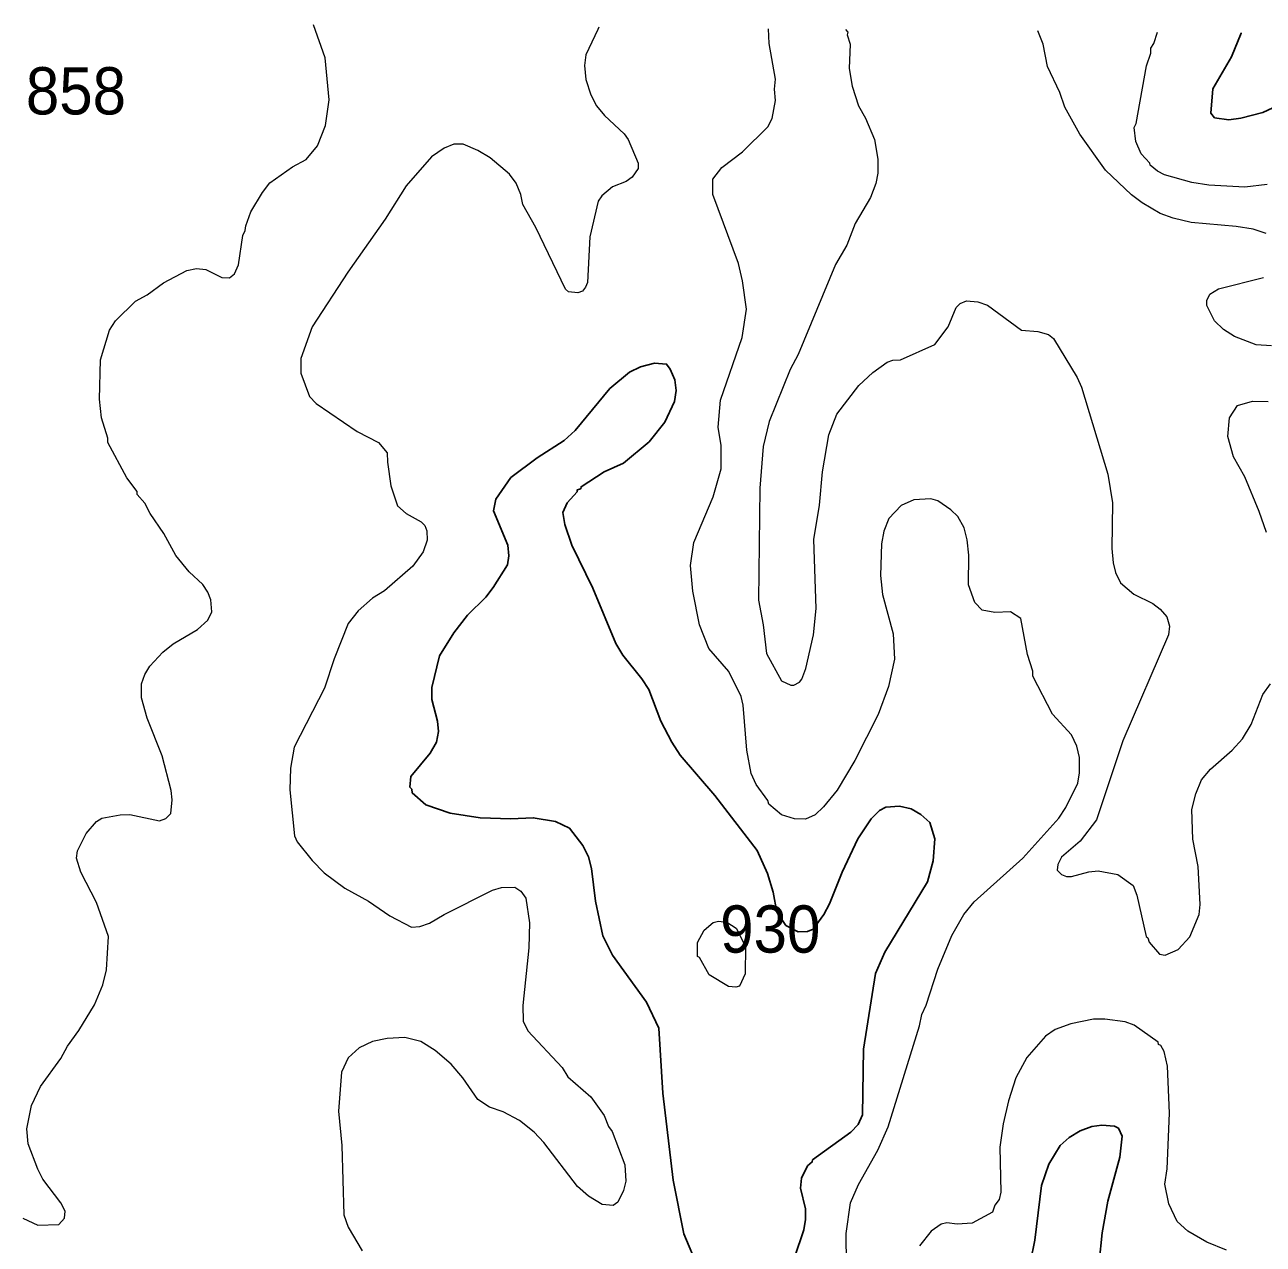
# Model space of a CAD drawing. Extents: x 598.3 to 623.2, y 6902.2 to 6930.1.
# Drawn here: x 602.863 to 604.96, y 6927.975 to 6930.04 of the extents above; entities that cross this region are included whole.
import ezdxf
from ezdxf.enums import TextEntityAlignment as Align

# ---------------------------------------------------------------- set-up
doc = ezdxf.new("R2010")
doc.units = 0
doc.header["$LTSCALE"] = 0.032
doc.layers.add('1', color=7, linetype='Continuous', lineweight=25)
doc.layers.add('2', color=7, linetype='Continuous', lineweight=13)
doc.layers.add('21', color=7, linetype='Continuous')

msp = doc.modelspace()

# ---------------------------------------------------------------- linework, layer by layer
at = {"layer": '1'}
for points in [[(604.9222, 6929.8815), (604.9017, 6929.8791), (604.8776, 6929.8822), (604.871, 6929.8904), (604.8749, 6929.9313), (604.9062, 6929.9853), (604.9228, 6930.0256), (604.9231, 6930.0263)], [(604.9763, 6929.899), (604.9594, 6929.8915), (604.9222, 6929.8815)], [(604.1663, 6927.9525), (604.1821, 6927.9997), (604.1852, 6928.0169), (604.1852, 6928.035), (604.1764, 6928.0703), (604.1784, 6928.0871), (604.1884, 6928.1076), (604.1965, 6928.1144), (604.1969, 6928.1178), (604.2616, 6928.1649), (604.274, 6928.178), (604.2814, 6928.1942), (604.2831, 6928.3051), (604.3035, 6928.4336), (604.3192, 6928.4696), (604.3915, 6928.5885), (604.4013, 6928.6243), (604.4037, 6928.6615), (604.3955, 6928.6892), (604.3803, 6928.7028), (604.364, 6928.7122), (604.3442, 6928.7166), (604.3212, 6928.7149), (604.3105, 6928.7096), (604.2961, 6928.6955), (604.2734, 6928.6615), (604.2469, 6928.6052), (604.2257, 6928.5514), (604.2159, 6928.5334), (604.198, 6928.5085), (604.1882, 6928.5047), (604.1724, 6928.5038), (604.1515, 6928.515), (604.1366, 6928.5373), (604.1302, 6928.5712), (604.1208, 6928.6029), (604.1031, 6928.6415), (604.0312, 6928.7347), (603.973, 6928.803), (603.9585, 6928.8252), (603.9399, 6928.8607), (603.9196, 6928.9144), (603.908, 6928.9325), (603.8756, 6928.9723), (603.8638, 6928.9923), (603.8249, 6929.086), (603.7893, 6929.1589), (603.7773, 6929.1939), (603.7742, 6929.2139), (603.7815, 6929.2301), (603.7981, 6929.2492), (603.7985, 6929.2523), (603.8044, 6929.2541), (603.805, 6929.2575), (603.8438, 6929.2829), (603.8766, 6929.2975), (603.92, 6929.3337), (603.9468, 6929.3668), (603.963, 6929.4017), (603.9658, 6929.4205), (603.9635, 6929.4384), (603.956, 6929.4568), (603.9498, 6929.4654), (603.9292, 6929.467), (603.9058, 6929.4607), (603.8869, 6929.4514), (603.8539, 6929.4239), (603.7948, 6929.3526), (603.7762, 6929.3357), (603.7307, 6929.3067), (603.6863, 6929.2732), (603.6608, 6929.2366)], [(603.6608, 6929.2366), (603.6567, 6929.2167), (603.6809, 6929.1586), (603.6825, 6929.1408), (603.6802, 6929.1253), (603.6562, 6929.0868), (603.6435, 6929.0709), (603.6129, 6929.0404), (603.5898, 6929.0102), (603.5654, 6928.9711), (603.5523, 6928.9176), (603.5523, 6928.8976), (603.5619, 6928.8607), (603.5635, 6928.8432), (603.5603, 6928.8249), (603.5494, 6928.8066), (603.5169, 6928.7671), (603.5149, 6928.749), (603.5182, 6928.7454), (603.5191, 6928.7391), (603.542, 6928.7189), (603.5836, 6928.7047), (603.6341, 6928.6972), (603.686, 6928.6956), (603.7241, 6928.6971), (603.7614, 6928.6906), (603.7853, 6928.6793), (603.8082, 6928.65), (603.8176, 6928.6311), (603.8227, 6928.6111), (603.8294, 6928.5557), (603.842, 6928.4974), (603.8584, 6928.4646), (603.9156, 6928.385), (603.9367, 6928.341), (603.9432, 6928.2309), (603.9611, 6928.0833), (603.9789, 6927.9926), (604.003, 6927.9349)], [(604.6824, 6927.945), (604.6871, 6927.9945), (604.6968, 6928.0479), (604.717, 6928.1224), (604.721, 6928.1583), (604.7147, 6928.1715), (604.7081, 6928.175), (604.6868, 6928.1766), (604.6696, 6928.1743), (604.6502, 6928.1671), (604.6315, 6928.1558), (604.6161, 6928.1424), (604.5971, 6928.1109), (604.5843, 6928.0746), (604.573, 6927.9819), (604.5657, 6927.9457)]]:
    msp.add_lwpolyline(points, dxfattribs=at)
at = {"layer": '2'}
for points in [[(602.9581, 6928.6049), (602.9508, 6928.629), (602.9523, 6928.6409), (602.9669, 6928.6707), (602.9843, 6928.6911), (602.9937, 6928.6962), (603.0247, 6928.7021), (603.0409, 6928.7028), (603.091, 6928.6917), (603.1021, 6928.6957), (603.1101, 6928.7046), (603.1126, 6928.7274), (603.1109, 6928.7431), (603.0957, 6928.8022), (603.0701, 6928.8658), (603.0607, 6928.9004), (603.0609, 6928.9241), (603.0663, 6928.9395), (603.075, 6928.9537), (603.0967, 6928.9773), (603.1141, 6928.9917), (603.1556, 6929.0161), (603.1729, 6929.0318), (603.1799, 6929.0459), (603.1783, 6929.0661), (603.1733, 6929.0792), (603.1644, 6929.0922), (603.1412, 6929.1138), (603.1187, 6929.1411), (603.0988, 6929.1782), (603.0756, 6929.2121), (603.0665, 6929.2298), (603.0534, 6929.2444), (603.0533, 6929.2496), (603.0361, 6929.2728), (603.0035, 6929.3328), (603.0035, 6929.3397), (602.9928, 6929.3742), (602.9897, 6929.4061), (602.9912, 6929.4726), (603.0065, 6929.5226), (603.0167, 6929.5386), (603.0506, 6929.5716), (603.0701, 6929.5824), (603.0979, 6929.6028), (603.1372, 6929.6238), (603.1537, 6929.6272), (603.1699, 6929.6257), (603.1969, 6929.6117), (603.2096, 6929.6111), (603.2183, 6929.618), (603.2252, 6929.6332), (603.2324, 6929.6829), (603.2365, 6929.6913), (603.2374, 6929.6996), (603.246, 6929.7231), (603.2655, 6929.7558), (603.278, 6929.7722), (603.3161, 6929.7992), (603.3398, 6929.8117), (603.3586, 6929.8351), (603.3725, 6929.8693), (603.3782, 6929.9129), (603.3718, 6929.984), (603.3517, 6930.0398)], [(603.8348, 6930.0357), (603.8331, 6930.032), (603.8128, 6929.9891), (603.8105, 6929.9711), (603.8133, 6929.9474), (603.8217, 6929.9214), (603.8312, 6929.9025), (603.8448, 6929.886), (603.878, 6929.8552), (603.8848, 6929.8453), (603.9016, 6929.8054), (603.9019, 6929.7967), (603.8915, 6929.782), (603.8812, 6929.7744), (603.8583, 6929.7656), (603.8399, 6929.7499), (603.8339, 6929.7411), (603.82, 6929.6806), (603.8161, 6929.6033), (603.8123, 6929.5954), (603.8076, 6929.5888), (603.7996, 6929.586), (603.7836, 6929.5874), (603.7788, 6929.5919), (603.7285, 6929.6964), (603.7065, 6929.7357), (603.7029, 6929.7522), (603.6949, 6929.7716), (603.6837, 6929.7871), (603.6509, 6929.8145), (603.6302, 6929.8271), (603.6056, 6929.8377), (603.5894, 6929.8377), (603.5731, 6929.8311), (603.5517, 6929.816), (603.509, 6929.7669), (603.4735, 6929.7104), (603.4103, 6929.6209), (603.3495, 6929.5282), (603.3305, 6929.4746), (603.3305, 6929.4499), (603.3452, 6929.4105), (603.3567, 6929.3988), (603.4259, 6929.3512), (603.462, 6929.3327), (603.4769, 6929.3153), (603.477, 6929.2992), (603.4826, 6929.2592), (603.494, 6929.2251), (603.5089, 6929.2123), (603.5344, 6929.1982), (603.5407, 6929.1919), (603.5441, 6929.1829), (603.5442, 6929.167), (603.5376, 6929.1473), (603.52, 6929.1231), (603.472, 6929.0813), (603.4518, 6929.0687), (603.4277, 6929.0478), (603.4106, 6929.0258), (603.3871, 6928.9662), (603.3706, 6928.9168), (603.319, 6928.8168), (603.313, 6928.781), (603.3118, 6928.7447), (603.32, 6928.6667), (603.3241, 6928.6564), (603.3494, 6928.6248), (603.3699, 6928.6039), (603.4049, 6928.5781), (603.4451, 6928.5558), (603.4809, 6928.531), (603.5177, 6928.5119), (603.5319, 6928.5132), (603.5485, 6928.5188), (603.5731, 6928.5335), (603.6551, 6928.5744), (603.6704, 6928.5789), (603.693, 6928.5798), (603.703, 6928.5731), (603.7116, 6928.561), (603.7174, 6928.5191), (603.7165, 6928.4768), (603.7061, 6928.3791), (603.7067, 6928.3529), (603.7148, 6928.3364), (603.7728, 6928.2743), (603.7828, 6928.2587), (603.8214, 6928.2248), (603.8443, 6928.193), (603.8515, 6928.1747), (603.8575, 6928.1659), (603.8792, 6928.1095), (603.8808, 6928.0819), (603.8768, 6928.0659), (603.8672, 6928.0466), (603.8595, 6928.0407), (603.8407, 6928.0423), (603.8174, 6928.0563), (603.7987, 6928.0727)], [(604.3077, 6928.1344), (604.3248, 6928.1736), (604.378, 6928.3448), (604.382, 6928.3639), (604.3892, 6928.3798), (604.409, 6928.4407), (604.4328, 6928.4978), (604.4528, 6928.5331), (604.4706, 6928.5551), (604.5529, 6928.6285), (604.6138, 6928.6967), (604.6258, 6928.7144), (604.6459, 6928.7557), (604.649, 6928.773), (604.649, 6928.7992), (604.6443, 6928.8184), (604.6356, 6928.8375), (604.6034, 6928.8725), (604.5698, 6928.9371), (604.5696, 6928.9454), (604.5609, 6928.9738), (604.5494, 6929.0347), (604.5319, 6929.0459), (604.5053, 6929.0445), (604.4838, 6929.0486), (604.4714, 6929.0615), (604.4611, 6929.0916), (604.4613, 6929.142), (604.4589, 6929.1678), (604.4536, 6929.1883), (604.4426, 6929.2071), (604.431, 6929.2187), (604.4091, 6929.2336), (604.3973, 6929.2371), (604.3685, 6929.2355), (604.3471, 6929.2257), (604.3261, 6929.2041), (604.3173, 6929.1823), (604.3135, 6929.1607), (604.3119, 6929.1071), (604.3153, 6929.0754), (604.3333, 6929.0083), (604.3358, 6928.9659), (604.3254, 6928.9196), (604.3081, 6928.8719), (604.2685, 6928.7941), (604.2385, 6928.7439), (604.2155, 6928.7155), (604.2012, 6928.7019), (604.185, 6928.6947), (604.1663, 6928.6952), (604.1442, 6928.7024), (604.1228, 6928.7202), (604.1211, 6928.7265), (604.1012, 6928.7536), (604.0928, 6928.7719), (604.0855, 6928.8115), (604.0793, 6928.888), (604.076, 6928.9025), (604.0549, 6928.9449), (604.0211, 6928.9838), (604.0057, 6929.0237), (603.9942, 6929.0807), (603.9901, 6929.1242), (603.9958, 6929.1634), (604.0285, 6929.2405), (604.0419, 6929.2881), (604.0419, 6929.3272), (604.0371, 6929.3584), (604.0411, 6929.4044), (604.0776, 6929.5102), (604.0848, 6929.558), (604.0784, 6929.6065), (604.0713, 6929.6357), (604.0283, 6929.7522), (604.0282, 6929.7783), (604.0435, 6929.7981), (604.0784, 6929.8248), (604.1209, 6929.8672), (604.1285, 6929.881), (604.1342, 6929.9114), (604.1326, 6929.9307), (604.1342, 6929.9476), (604.1236, 6930.0079), (604.1222, 6930.0332)], [(604.2528, 6930.032), (604.2567, 6930.0271), (604.2557, 6930.0228), (604.2605, 6930.0069), (604.2589, 6929.9655), (604.2637, 6929.9357), (604.2749, 6929.9023), (604.2867, 6929.8817), (604.3017, 6929.8456), (604.3075, 6929.8124), (604.3075, 6929.7886), (604.304, 6929.7713), (604.2951, 6929.7474), (604.2689, 6929.7031), (604.2548, 6929.6669), (604.236, 6929.634), (604.1726, 6929.4816), (604.1592, 6929.4563), (604.1233, 6929.3683), (604.1131, 6929.326), (604.1076, 6929.255), (604.1051, 6929.0658), (604.1133, 6929.0237), (604.119, 6928.9751), (604.1446, 6928.929), (604.16, 6928.9218), (604.1654, 6928.9216), (604.175, 6928.9266), (604.1789, 6928.9316), (604.1853, 6928.95), (604.1983, 6929.0067), (604.203, 6929.0512), (604.1991, 6929.1683), (604.2087, 6929.2264), (604.2135, 6929.283), (604.2247, 6929.3455), (604.2381, 6929.3806), (604.2751, 6929.4289), (604.299, 6929.4511), (604.3234, 6929.4685), (604.3326, 6929.4718), (604.3458, 6929.4727), (604.4037, 6929.4986), (604.4267, 6929.5284), (604.4399, 6929.5612), (604.4466, 6929.5679), (604.4575, 6929.5722), (604.4769, 6929.5706), (604.4931, 6929.5648), (604.5507, 6929.523), (604.5786, 6929.5204), (604.5964, 6929.5155), (604.6048, 6929.5085), (604.6447, 6929.4425), (604.6522, 6929.426), (604.6968, 6929.2787), (604.7049, 6929.2304), (604.7034, 6929.1528), (604.7058, 6929.1289), (604.71, 6929.1127), (604.7184, 6929.0948), (604.7408, 6929.0759), (604.7731, 6929.0597), (604.7857, 6929.0503), (604.797, 6929.0374), (604.8012, 6929.0216), (604.7996, 6929.0067), (604.7223, 6928.8276), (604.6774, 6928.6934), (604.65, 6928.6577), (604.6185, 6928.6302), (604.612, 6928.6181), (604.6111, 6928.6082), (604.6184, 6928.6009), (604.6266, 6928.5976), (604.6353, 6928.5977), (604.6647, 6928.6058), (604.6806, 6928.6073), (604.7136, 6928.6009), (604.7395, 6928.5824), (604.7462, 6928.5663), (604.7616, 6928.4959), (604.7647, 6928.494), (604.7666, 6928.4866), (604.7845, 6928.4664), (604.7941, 6928.4648), (604.8161, 6928.4743), (604.8355, 6928.4954), (604.8513, 6928.5331), (604.853, 6928.5504), (604.8498, 6928.6149), (604.8408, 6928.6609), (604.8393, 6928.7114), (604.8457, 6928.7376), (604.8552, 6928.7614), (604.8708, 6928.7797), (604.9075, 6928.8114), (604.9251, 6928.8308), (604.9394, 6928.8553), (604.959, 6928.9058)], [(604.965, 6929.6862), (604.9429, 6929.6936), (604.9141, 6929.6985), (604.8377, 6929.7049), (604.8073, 6929.7124), (604.7857, 6929.7205), (604.7552, 6929.7383), (604.7371, 6929.7521), (604.6929, 6929.7938), (604.6492, 6929.8545), (604.6238, 6929.9004), (604.6154, 6929.9252), (604.5945, 6929.9691), (604.5875, 6930.0069), (604.5783, 6930.0293)], [(604.9667, 6929.7696), (604.9289, 6929.7649), (604.8679, 6929.7682), (604.8391, 6929.773), (604.7929, 6929.7859), (604.7808, 6929.7917), (604.7683, 6929.802), (604.7679, 6929.8053), (604.7532, 6929.8213), (604.744, 6929.8423), (604.7413, 6929.8656), (604.7447, 6929.8728), (604.7622, 6929.9704), (604.7696, 6929.9918), (604.7697, 6930.0004), (604.7746, 6930.008), (604.7809, 6930.0275)], [(604.974, 6929.4961), (604.948, 6929.4981), (604.9112, 6929.512), (604.8926, 6929.5238), (604.8777, 6929.5386), (604.8645, 6929.5647), (604.8645, 6929.573), (604.8694, 6929.5835), (604.884, 6929.5925), (604.9602, 6929.6118)], [(604.9653, 6929.1801), (604.953, 6929.2159), (604.9287, 6929.2743), (604.9095, 6929.308), (604.9001, 6929.3429), (604.9026, 6929.3741), (604.9164, 6929.3953), (604.9416, 6929.4023), (604.9685, 6929.4022)], [(604.959, 6928.9058), (604.9721, 6928.9238)], [(602.8596, 6928.0195), (602.8852, 6928.0075), (602.9206, 6928.0084), (602.9306, 6928.0194), (602.9314, 6928.031), (602.924, 6928.0454), (602.8939, 6928.0855), (602.885, 6928.102), (602.8691, 6928.1449), (602.8666, 6928.1703), (602.8746, 6928.2098), (602.8899, 6928.242), (602.9242, 6928.2894), (602.9355, 6928.3104), (602.9547, 6928.3367), (602.9814, 6928.3804), (602.9953, 6928.4141), (603.0017, 6928.4397), (603.005, 6928.4964), (602.9843, 6928.5539), (602.9581, 6928.6049)], [(604.8979, 6927.9652), (604.8644, 6927.9787), (604.8323, 6927.9973), (604.8145, 6928.0137), (604.8004, 6928.0434), (604.7932, 6928.0769), (604.7972, 6928.1025), (604.8013, 6928.1969), (604.798, 6928.2768), (604.7925, 6928.3016), (604.7866, 6928.3117), (604.7828, 6928.3135), (604.7823, 6928.317), (604.7414, 6928.3462), (604.7263, 6928.3515), (604.692, 6928.3563), (604.6725, 6928.3563), (604.634, 6928.3483), (604.6078, 6928.3385), (604.5914, 6928.3271), (604.5596, 6928.2913), (604.5413, 6928.2566), (604.5284, 6928.2179), (604.5195, 6928.1789), (604.5139, 6928.1392), (604.5156, 6928.0631), (604.513, 6928.0507), (604.5058, 6928.0414), (604.5015, 6928.0292), (604.4672, 6928.0108), (604.4417, 6928.0092), (604.4243, 6928.0114), (604.4144, 6928.0088), (604.3979, 6927.9975), (604.378, 6927.9722)], [(603.7987, 6928.0727), (603.742, 6928.1471), (603.7258, 6928.1649), (603.7005, 6928.1848), (603.6731, 6928.1992), (603.6497, 6928.2072), (603.6304, 6928.22), (603.6048, 6928.2568), (603.5849, 6928.2799), (603.5578, 6928.3029), (603.5334, 6928.3181), (603.5065, 6928.3249), (603.4764, 6928.3232), (603.4521, 6928.3184), (603.429, 6928.3077), (603.4108, 6928.2908), (603.3992, 6928.2663), (603.3944, 6928.2004), (603.4, 6928.1424), (603.4034, 6928.0248), (603.4104, 6928.0039), (603.4341, 6927.9642)], [(604.2541, 6927.9409), (604.2536, 6927.9935), (604.2611, 6928.0454), (604.2745, 6928.0761), (604.3077, 6928.1344)]]:
    msp.add_lwpolyline(points, dxfattribs=at)
msp.add_lwpolyline([(604.0517, 6928.5206), (604.0678, 6928.51), (604.0832, 6928.4794), (604.0827, 6928.4328), (604.0733, 6928.4118), (604.0672, 6928.4101), (604.0544, 6928.4112), (604.0221, 6928.4315), (604.0052, 6928.4608), (604.0023, 6928.462), (604.0023, 6928.4857), (604.0132, 6928.5066), (604.0289, 6928.5199), (604.0374, 6928.5222)], close=True, dxfattribs=at)

# ---------------------------------------------------------------- texts
at = {"layer": '21', "width": 0.95}
msp.add_text('858', height=0.08, dxfattribs=at).set_placement((603.0345, 6929.888), align=Align.RIGHT)
msp.add_text('930', height=0.08, dxfattribs=at).set_placement((604.0405, 6928.4688))

doc.saveas('drawing.dxf')
